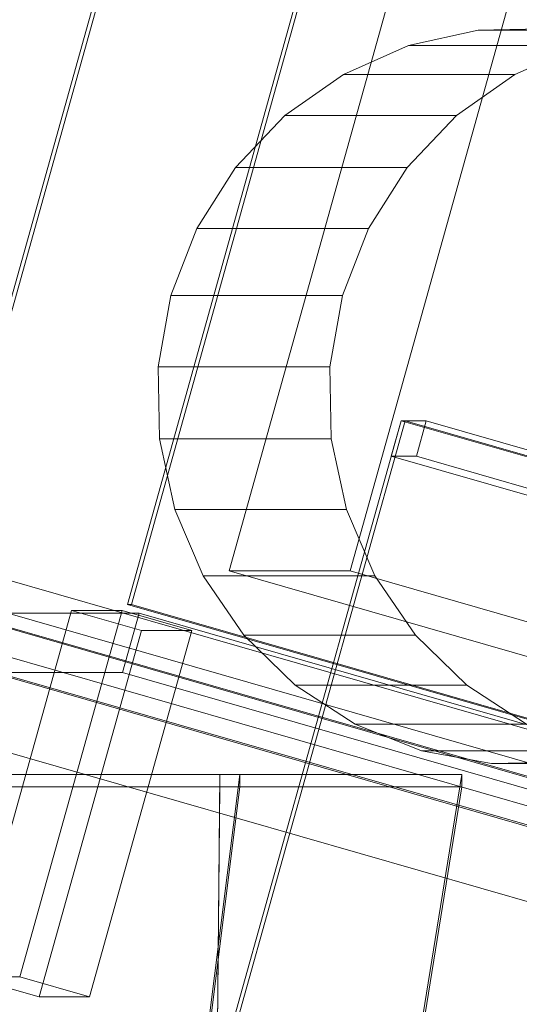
# Model space of a CAD drawing. Header units: millimetres. Extents: x -2233 to 61924, y -68080 to 6847.
# Tile 721 of 1022: x 18831 to 18912, y 2611 to 2771. Entities that reach past the tile are written whole.
import ezdxf

# ---------------------------------------------------------------- set-up
doc = ezdxf.new("R2010")
doc.units = ezdxf.units.MM
for name, color, linetype, lineweight in [('COTAS_P', 1, 'Continuous', 0), ('lateral_C10', 7, 'Continuous', 0), ('lateral_C10-C02', 7, 'Continuous', 0)]:
    doc.layers.add(name, color=color, linetype=linetype, lineweight=lineweight)
doc.dimstyles.new('R19_100', dxfattribs={"dimtxt": 250, "dimasz": 150, "dimexe": 150, "dimexo": 80, "dimgap": 100, "dimtad": 1, "dimtih": 1, "dimtoh": 1, "dimdsep": 46, "dimcen": 0.09, "dimadec": 0, "dimazin": 0, "dimtfac": 1, "dimtdec": 4, "dimtofl": 0, "dimtmove": 0, "dimatfit": 3, "dimfxl": 1, "dimtolj": 1, "dimtzin": 0, "dimarcsym": 0})

# ---------------------------------------------------------------- blocks, each defined once
blk = doc.blocks.new('DIM_R27_4')
at = {"layer": 'COTAS_P'}
for p, q in [((15248.37, 1279.09), (24311.82, 4109.09)), ((24311.82, 4109.09), (24155.23, 4107.34)), ((24311.82, 4109.09), (24182.05, 4021.43)), ((24580.07, 3250), (24311.82, 4109.09)), ((15248.37, 1279.09), (15378.14, 1366.76)), ((15248.37, 1279.09), (15404.97, 1280.85)), ((15516.62, 420), (15248.37, 1279.09))]:
    blk.add_line(p, q, dxfattribs=at)
blk.add_text('9495 P', height=250, rotation=17.3406, dxfattribs=at).set_placement((19750.29, 2789.55))

msp = doc.modelspace()

# ---------------------------------------------------------------- linework, layer by layer
at = {"layer": 'lateral_C10'}
for p, q in [((18815.361, 2675.718), (18858.4, 2829.654)), ((18816.019, 2675.718), (18859.058, 2829.654)), ((18848.241, 2675.718), (18891.28, 2829.654)), ((18848.899, 2675.718), (18891.937, 2829.654)), ((18864.799, 2681.166), (18894.388, 2786.997)), ((18884.527, 2681.166), (18914.116, 2786.997)), ((18905.391, 2769.214), (18894.056, 2766.709)), ((18916.991, 2769.43), (18905.391, 2769.214)), ((18905.391, 2769.214), (18933.339, 2769.214)), ((18894.056, 2766.709), (18883.42, 2762.009)), ((18894.056, 2766.709), (18922.003, 2766.709)), ((18911.368, 2762.009), (18922.003, 2766.709)), ((18883.42, 2762.009), (18873.893, 2755.296)), ((18883.42, 2762.009), (18911.368, 2762.009)), ((18901.841, 2755.296), (18911.368, 2762.009)), ((18873.893, 2755.296), (18865.841, 2746.828)), ((18873.893, 2755.296), (18901.841, 2755.296)), ((18893.789, 2746.828), (18901.841, 2755.296)), ((18865.841, 2746.828), (18859.573, 2736.931)), ((18865.841, 2746.828), (18893.789, 2746.828)), ((18887.521, 2736.931), (18893.789, 2746.828)), ((18859.573, 2736.931), (18855.33, 2725.983)), ((18859.573, 2736.931), (18887.521, 2736.931)), ((18883.278, 2725.983), (18887.521, 2736.931)), ((18855.33, 2725.983), (18853.275, 2714.407)), ((18883.278, 2725.983), (18855.33, 2725.983)), ((18881.223, 2714.407), (18883.278, 2725.983)), ((18853.275, 2714.407), (18853.488, 2702.647)), ((18853.275, 2714.407), (18881.223, 2714.407)), ((18881.436, 2702.647), (18881.223, 2714.407)), ((18864.301, 2603.637), (18892.814, 2705.62)), ((18864.958, 2603.637), (18893.471, 2705.62)), ((18891.2, 2699.847), (18892.814, 2705.62)), ((27725.675, 167.441), (18892.814, 2705.62)), ((18892.814, 2705.62), (18893.471, 2705.62)), ((18892.814, 2705.62), (18896.924, 2705.62)), ((18893.471, 2705.62), (27726.332, 167.441)), ((18895.31, 2699.847), (18896.924, 2705.62)), ((18896.924, 2705.62), (27729.785, 167.441)), ((18853.488, 2702.647), (18855.96, 2691.155)), ((18853.488, 2702.647), (18881.436, 2702.647)), ((18883.907, 2691.155), (18881.436, 2702.647)), ((18895.31, 2699.847), (18891.2, 2699.847)), ((18891.2, 2699.847), (27724.061, 161.669)), ((27728.171, 161.669), (18895.31, 2699.847)), ((19078.4, 2592.385), (18717.777, 2696.012)), ((18772.029, 2696.012), (19132.652, 2592.385)), ((18855.96, 2691.155), (18860.595, 2680.372)), ((18855.96, 2691.155), (18883.907, 2691.155)), ((18888.543, 2680.372), (18883.907, 2691.155)), ((18714.55, 2684.467), (19075.173, 2580.839)), ((19129.424, 2580.839), (18768.801, 2684.467)), ((18860.595, 2680.372), (18867.216, 2670.714)), ((18860.595, 2680.372), (18888.543, 2680.372)), ((18884.527, 2681.166), (18864.799, 2681.166)), ((18864.799, 2681.166), (18988.17, 2645.715)), ((19007.898, 2645.715), (18884.527, 2681.166)), ((18895.164, 2670.714), (18888.543, 2680.372)), ((18815.361, 2675.718), (19014.653, 2618.451)), ((19015.31, 2618.451), (18816.019, 2675.718)), ((18848.899, 2675.718), (18848.241, 2675.718)), ((18848.241, 2675.718), (19047.533, 2618.451)), ((19048.19, 2618.451), (18848.899, 2675.718)), ((18822.469, 2615.091), (18839.147, 2674.741)), ((18971.132, 2633.367), (18828.781, 2674.272)), ((18828.781, 2674.272), (18850.153, 2674.272)), ((18830.689, 2615.091), (18847.367, 2674.741)), ((18850.535, 2671.469), (18839.147, 2674.741)), ((18839.147, 2674.741), (18847.367, 2674.741)), ((18847.367, 2674.741), (18858.755, 2671.469)), ((18847.463, 2664.651), (18850.153, 2674.272)), ((18850.153, 2674.272), (18992.504, 2633.367)), ((18850.535, 2671.469), (18833.858, 2611.819)), ((18842.077, 2611.819), (18858.755, 2671.469)), ((18858.755, 2671.469), (18850.535, 2671.469)), ((18867.216, 2670.714), (18875.569, 2662.551)), ((18867.216, 2670.714), (18895.164, 2670.714)), ((18903.517, 2662.551), (18895.164, 2670.714)), ((18847.463, 2664.651), (18826.091, 2664.651)), ((18826.091, 2664.651), (18968.443, 2623.746)), ((18989.814, 2623.746), (18847.463, 2664.651)), ((18875.569, 2662.551), (18885.332, 2656.196)), ((18875.569, 2662.551), (18903.517, 2662.551)), ((18913.28, 2656.196), (18903.517, 2662.551)), ((18885.332, 2656.196), (18896.131, 2651.895)), ((18885.332, 2656.196), (18913.28, 2656.196)), ((18896.131, 2651.895), (18907.55, 2649.812)), ((18896.131, 2651.895), (18924.079, 2651.895)), ((18907.55, 2649.812), (18919.15, 2650.028)), ((18907.55, 2649.812), (18935.497, 2649.812)), ((18830.689, 2615.091), (18822.469, 2615.091)), ((18822.469, 2615.091), (18833.858, 2611.819)), ((18842.077, 2611.819), (18830.689, 2615.091)), ((18833.858, 2611.819), (18842.077, 2611.819))]:
    msp.add_line(p, q, dxfattribs=at)
at = {"layer": 'lateral_C10-C02'}
for p, q in [((18866.574, 2648.013), (18739.367, 1640.342)), ((18739.367, 1640.342), (18902.742, 2648.013)), ((18827.118, 2648.013), (18866.574, 2648.013)), ((18863.286, 2648.013), (18827.118, 2648.013)), ((18853.974, 1675.912), (18863.286, 2648.013)), ((18863.286, 2648.013), (18863.286, 2646.013)), ((18902.742, 2648.013), (18863.286, 2648.013)), ((18866.574, 2646.013), (18866.574, 2648.013)), ((18866.574, 2648.013), (18902.742, 2648.013)), ((18902.742, 2648.013), (18902.742, 2646.013)), ((18739.367, 1638.342), (18866.574, 2646.013)), ((18902.742, 2646.013), (18739.367, 1638.342)), ((18866.574, 2646.013), (18827.118, 2646.013)), ((18827.118, 2646.013), (18863.286, 2646.013)), ((18863.286, 2646.013), (18853.974, 1673.912)), ((18863.286, 2646.013), (18902.742, 2646.013)), ((18902.742, 2646.013), (18866.574, 2646.013))]:
    msp.add_line(p, q, dxfattribs=at)

# ---------------------------------------------------------------- dimensions: what is measured, and where the dimension line sits
at = {"layer": 'COTAS_P'}
dim = msp.add_aligned_dim(p1=(15516.618, 420), p2=(24580.067, 3250), distance=900, text='<> P', dimstyle='R19_100', dxfattribs=at)
dim.commit()
dim.dimension.update_dxf_attribs({"geometry": 'DIM_R27_4', "text_midpoint": (19780.096, 2694.095)})

doc.saveas('drawing.dxf')
